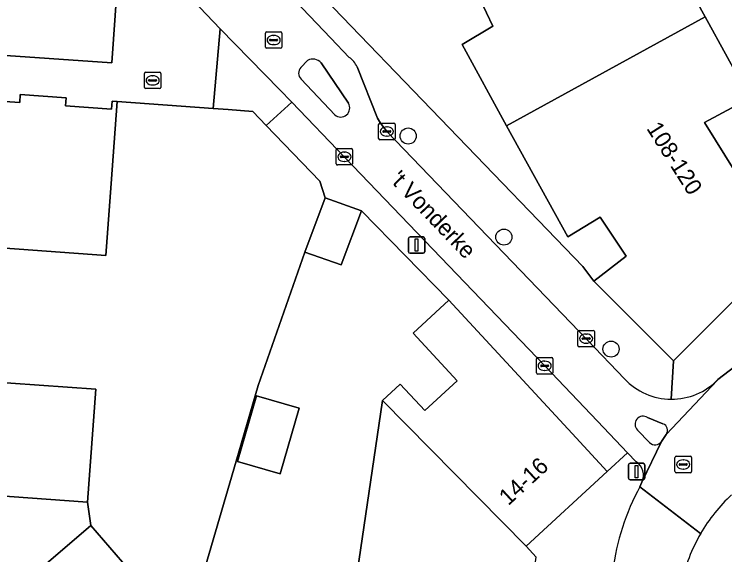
# Model space of a CAD drawing. Extents: x 159960 to 160866, y 382700 to 383354.
# Drawn here: x 160621.51 to 160664.63, y 383095.2 to 383128.03 of the extents above; entities that cross this region are included whole.
import ezdxf

# ---------------------------------------------------------------- set-up
doc = ezdxf.new("R2010")
doc.units = 0
for name, color, linetype in [('IMGEO_Boom', 7, 'Continuous'), ('IMGEO_Brandkraan', 7, 'Continuous'), ('IMGEO_Erf', 7, 'Continuous'), ('IMGEO_Kolk', 7, 'Continuous'), ('IMGEO_Lichtmast', 7, 'Continuous'), ('IMGEO_Openbare_ruimte_label', 7, 'Continuous'), ('IMGEO_Pand', 7, 'Continuous'), ('IMGEO_Pand_nummerreeks', 7, 'Continuous'), ('IMGEO_Parkeervlak_open', 7, 'Continuous'), ('IMGEO_Rijbaan_lokaal_open', 7, 'Continuous'), ('IMGEO_Rioolput', 7, 'Continuous'), ('IMGEO_Verkeerseiland_open', 7, 'Continuous'), ('IMGEO_Voetpad_open', 7, 'Continuous')]:
    doc.layers.add(name, color=color, linetype=linetype)

msp = doc.modelspace()

# ---------------------------------------------------------------- linework, layer by layer
at = {"layer": 'IMGEO_Boom'}
for centre in [(160645.421, 383120.635), (160651.228, 383114.495), (160657.732, 383107.693)]:
    msp.add_circle(centre, 0.489, dxfattribs=at)
at = {"layer": 'IMGEO_Brandkraan'}
for p, q in [((160629.411, 383123.588), (160629.411, 383124.44)), ((160629.486, 383124.514), (160630.338, 383124.514)), ((160630.412, 383124.44), (160630.412, 383123.588)), ((160629.67, 383124.008), (160629.67, 383124.02)), ((160630.108, 383123.971), (160629.71, 383123.971)), ((160629.713, 383124.057), (160630.111, 383124.057)), ((160629.899, 383124.294), (160629.924, 383124.294)), ((160630.154, 383124.02), (160630.154, 383124.008)), ((160630.338, 383123.514), (160629.486, 383123.514)), ((160629.922, 383123.734), (160629.897, 383123.734))]:
    msp.add_line(p, q, dxfattribs=at)
for points in [[(160629.411, 383123.588), (160629.411, 383124.44)], [(160629.486, 383124.514), (160630.338, 383124.514)], [(160630.412, 383124.44), (160630.412, 383123.588)], [(160630.338, 383123.514), (160629.486, 383123.514)]]:
    msp.add_lwpolyline(points, dxfattribs=at)
for centre, radius, start, end in [((160629.488, 383124.438), 0.0765, 91.552, 178.448), ((160629.488, 383124.438), 0.0765, 91.552, 178.448), ((160630.336, 383124.438), 0.0765, 1.552, 88.448), ((160630.336, 383124.438), 0.0765, 1.552, 88.448), ((160629.71, 383124.017), 0.0403, 85.8775, 175.7526), ((160629.707, 383124.007), 0.0366, 178.938, 274.7102), ((160630.111, 383124.014), 0.043, 264.8664, 352.4533), ((160630.115, 383124.019), 0.0386, 1.7309, 96.639), ((160629.488, 383123.59), 0.0765, 181.552, 268.448), ((160629.488, 383123.59), 0.0765, 181.552, 268.448), ((160630.336, 383123.59), 0.0765, 271.552, 358.448), ((160630.336, 383123.59), 0.0765, 271.552, 358.448)]:
    msp.add_arc(centre, radius, start, end, dxfattribs=at)
for centre, major_axis, ratio, start_param, end_param in [((160629.898, 383124.014), (-0.387, 0.002), 0.722429, 4.712389, 7.853982), ((160629.923, 383124.014), (-0.39, 0.002), 0.717154, 1.570796, 4.712389)]:
    msp.add_ellipse(centre, major_axis=major_axis, ratio=ratio, start_param=start_param, end_param=end_param, dxfattribs=at)
at = {"layer": 'IMGEO_Erf'}
for points in [[(160639.793, 383129.571), (160656.029, 383112.71), (160656.687, 383111.817), (160658.653, 383113.332), (160657.071, 383115.705), (160655.107, 383114.514), (160651.397, 383121.262), (160648.69, 383126.187), (160650.562, 383127.306), (160649.412, 383129.761)], [(160641.722, 383089.968), (160643.855, 383104.565), (160644.933, 383105.568), (160646.427, 383103.955), (160648.397, 383105.774), (160645.73, 383108.662), (160647.894, 383110.66), (160642.589, 383116.099), (160641.357, 383112.801), (160639.145, 383113.574), (160636.324, 383105.475), (160634.989, 383100.881), (160624.275, 383064.25)], [(160621.619, 383093.061), (160626.156, 383096.978), (160625.954, 383098.386), (160612.858, 383099.355), (160610.701, 383094.021)]]:
    msp.add_lwpolyline(points, dxfattribs=at)
for points in [[(160666.154, 383122.926), (160663.412, 383121.459), (160665.295, 383118.403), (160667.845, 383120.33)], [(160635.065, 383100.859), (160636.225, 383104.851), (160638.803, 383104.102), (160637.643, 383100.11)]]:
    msp.add_lwpolyline(points, close=True, dxfattribs=at)
at = {"layer": 'IMGEO_Kolk'}
for p, q in [((160643.628, 383120.484), (160643.628, 383121.336)), ((160643.703, 383121.41), (160644.555, 383121.41)), ((160644.629, 383121.336), (160644.629, 383120.484)), ((160643.887, 383120.904), (160643.887, 383120.916)), ((160644.325, 383120.867), (160643.927, 383120.867)), ((160643.93, 383120.953), (160644.328, 383120.953)), ((160644.116, 383121.19), (160644.141, 383121.19)), ((160644.371, 383120.916), (160644.371, 383120.904)), ((160644.139, 383120.63), (160644.114, 383120.63)), ((160644.555, 383120.41), (160643.703, 383120.41)), ((160641.05, 383118.949), (160641.05, 383119.801)), ((160641.125, 383119.875), (160641.977, 383119.875)), ((160641.538, 383119.655), (160641.563, 383119.655)), ((160642.051, 383119.801), (160642.051, 383118.949)), ((160641.309, 383119.369), (160641.309, 383119.381)), ((160641.747, 383119.332), (160641.349, 383119.332)), ((160641.352, 383119.418), (160641.75, 383119.418)), ((160641.793, 383119.381), (160641.793, 383119.369)), ((160641.977, 383118.875), (160641.125, 383118.875)), ((160641.561, 383119.095), (160641.536, 383119.095)), ((160655.795, 383108.829), (160656.647, 383108.829)), ((160655.72, 383107.903), (160655.72, 383108.755)), ((160656.022, 383108.372), (160656.42, 383108.372)), ((160656.208, 383108.609), (160656.233, 383108.609)), ((160656.721, 383108.755), (160656.721, 383107.903)), ((160655.979, 383108.323), (160655.979, 383108.335)), ((160656.417, 383108.286), (160656.019, 383108.286)), ((160656.231, 383108.049), (160656.206, 383108.049)), ((160656.463, 383108.335), (160656.463, 383108.323)), ((160656.647, 383107.829), (160655.795, 383107.829)), ((160653.205, 383106.253), (160653.205, 383107.105)), ((160653.28, 383107.179), (160654.132, 383107.179)), ((160654.206, 383107.105), (160654.206, 383106.253)), ((160653.464, 383106.673), (160653.464, 383106.685)), ((160653.902, 383106.636), (160653.504, 383106.636)), ((160653.507, 383106.722), (160653.905, 383106.722)), ((160653.693, 383106.959), (160653.718, 383106.959)), ((160653.948, 383106.685), (160653.948, 383106.673)), ((160653.716, 383106.399), (160653.691, 383106.399)), ((160654.132, 383106.179), (160653.28, 383106.179))]:
    msp.add_line(p, q, dxfattribs=at)
for points in [[(160643.628, 383120.484), (160643.628, 383121.336)], [(160643.703, 383121.41), (160644.555, 383121.41)], [(160644.629, 383121.336), (160644.629, 383120.484)], [(160644.555, 383120.41), (160643.703, 383120.41)], [(160641.05, 383118.949), (160641.05, 383119.801)], [(160641.125, 383119.875), (160641.977, 383119.875)], [(160642.051, 383119.801), (160642.051, 383118.949)], [(160641.977, 383118.875), (160641.125, 383118.875)], [(160655.795, 383108.829), (160656.647, 383108.829)], [(160655.72, 383107.903), (160655.72, 383108.755)], [(160656.721, 383108.755), (160656.721, 383107.903)], [(160656.647, 383107.829), (160655.795, 383107.829)], [(160653.205, 383106.253), (160653.205, 383107.105)], [(160653.28, 383107.179), (160654.132, 383107.179)], [(160654.206, 383107.105), (160654.206, 383106.253)], [(160654.132, 383106.179), (160653.28, 383106.179)]]:
    msp.add_lwpolyline(points, dxfattribs=at)
for centre, radius, start, end in [((160643.705, 383121.334), 0.0765, 91.552, 178.448), ((160643.705, 383121.334), 0.0765, 91.552, 178.448), ((160644.553, 383121.334), 0.0765, 1.552, 88.448), ((160644.553, 383121.334), 0.0765, 1.552, 88.448), ((160643.927, 383120.913), 0.0403, 85.8775, 175.7526), ((160643.924, 383120.903), 0.0366, 178.938, 274.7102), ((160644.328, 383120.91), 0.043, 264.8664, 352.4533), ((160644.332, 383120.915), 0.0386, 1.7309, 96.639), ((160643.705, 383120.486), 0.0765, 181.552, 268.448), ((160643.705, 383120.486), 0.0765, 181.552, 268.448), ((160644.553, 383120.486), 0.0765, 271.552, 358.448), ((160644.553, 383120.486), 0.0765, 271.552, 358.448), ((160641.127, 383119.799), 0.0765, 91.552, 178.448), ((160641.127, 383119.799), 0.0765, 91.552, 178.448), ((160641.975, 383119.799), 0.0765, 1.552, 88.448), ((160641.975, 383119.799), 0.0765, 1.552, 88.448), ((160641.349, 383119.378), 0.0403, 85.8775, 175.7526), ((160641.346, 383119.368), 0.0366, 178.938, 274.7102), ((160641.75, 383119.375), 0.043, 264.8664, 352.4533), ((160641.754, 383119.38), 0.0386, 1.7309, 96.639), ((160641.127, 383118.951), 0.0765, 181.552, 268.448), ((160641.127, 383118.951), 0.0765, 181.552, 268.448), ((160641.975, 383118.951), 0.0765, 271.552, 358.448), ((160641.975, 383118.951), 0.0765, 271.552, 358.448), ((160655.797, 383108.753), 0.0765, 91.552, 178.448), ((160655.797, 383108.753), 0.0765, 91.552, 178.448), ((160656.645, 383108.753), 0.0765, 1.552, 88.448), ((160656.645, 383108.753), 0.0765, 1.552, 88.448), ((160656.019, 383108.332), 0.0403, 85.8775, 175.7526), ((160656.424, 383108.334), 0.0386, 1.7309, 96.639), ((160656.016, 383108.322), 0.0366, 178.938, 274.7102), ((160656.42, 383108.329), 0.043, 264.8664, 352.4533), ((160655.797, 383107.905), 0.0765, 181.552, 268.448), ((160655.797, 383107.905), 0.0765, 181.552, 268.448), ((160656.645, 383107.905), 0.0765, 271.552, 358.448), ((160656.645, 383107.905), 0.0765, 271.552, 358.448), ((160653.282, 383107.103), 0.0765, 91.552, 178.448), ((160653.282, 383107.103), 0.0765, 91.552, 178.448), ((160654.13, 383107.103), 0.0765, 1.552, 88.448), ((160654.13, 383107.103), 0.0765, 1.552, 88.448), ((160653.504, 383106.682), 0.0403, 85.8775, 175.7526), ((160653.501, 383106.672), 0.0366, 178.938, 274.7102), ((160653.905, 383106.679), 0.043, 264.8664, 352.4533), ((160653.909, 383106.684), 0.0386, 1.7309, 96.639), ((160653.282, 383106.255), 0.0765, 181.552, 268.448), ((160653.282, 383106.255), 0.0765, 181.552, 268.448), ((160654.13, 383106.255), 0.0765, 271.552, 358.448), ((160654.13, 383106.255), 0.0765, 271.552, 358.448)]:
    msp.add_arc(centre, radius, start, end, dxfattribs=at)
for centre, major_axis, ratio, start_param, end_param in [((160644.115, 383120.91), (-0.387, 0.002), 0.722429, 4.712389, 7.853982), ((160644.14, 383120.91), (-0.39, 0.002), 0.717154, 1.570796, 4.712389), ((160641.537, 383119.375), (-0.387, 0.002), 0.722429, 4.712389, 7.853982), ((160641.562, 383119.375), (-0.39, 0.002), 0.717154, 1.570796, 4.712389), ((160656.207, 383108.329), (-0.387, 0.002), 0.722429, 4.712389, 7.853982), ((160656.232, 383108.329), (-0.39, 0.002), 0.717154, 1.570796, 4.712389), ((160653.692, 383106.679), (-0.387, 0.002), 0.722429, 4.712389, 7.853982), ((160653.717, 383106.679), (-0.39, 0.002), 0.717154, 1.570796, 4.712389)]:
    msp.add_ellipse(centre, major_axis=major_axis, ratio=ratio, start_param=start_param, end_param=end_param, dxfattribs=at)
at = {"layer": 'IMGEO_Lichtmast'}
for p, q in [((160645.433, 383113.61), (160645.433, 383114.41)), ((160645.433, 383114.41), (160645.433, 383113.61)), ((160645.533, 383114.51), (160646.323, 383114.51)), ((160646.323, 383114.51), (160645.533, 383114.51)), ((160646.423, 383114.41), (160646.423, 383113.61)), ((160646.423, 383113.61), (160646.423, 383114.41)), ((160646.323, 383113.51), (160645.533, 383113.51)), ((160645.533, 383113.51), (160646.323, 383113.51)), ((160658.784, 383099.855), (160658.784, 383100.655)), ((160658.784, 383100.655), (160658.784, 383099.855)), ((160658.884, 383100.755), (160659.674, 383100.755)), ((160659.674, 383100.755), (160658.884, 383100.755)), ((160659.774, 383100.655), (160659.774, 383099.855)), ((160659.774, 383099.855), (160659.774, 383100.655)), ((160659.674, 383099.755), (160658.884, 383099.755)), ((160658.884, 383099.755), (160659.674, 383099.755))]:
    msp.add_line(p, q, dxfattribs=at)
for points in [[(160645.853, 383114.385), (160646.003, 383114.385), (160646.003, 383113.635), (160645.853, 383113.635), (160645.853, 383114.385)], [(160659.204, 383100.63), (160659.354, 383100.63), (160659.354, 383099.88), (160659.204, 383099.88), (160659.204, 383100.63)]]:
    msp.add_lwpolyline(points, dxfattribs=at)
for centre, start, end in [((160645.533, 383114.41), 90, 180), ((160645.533, 383114.41), 90, 180), ((160646.323, 383114.41), 0, 90), ((160646.323, 383114.41), 360, 90), ((160645.533, 383113.61), 180, 270), ((160645.533, 383113.61), 180, 270), ((160646.323, 383113.61), 270, 0), ((160646.323, 383113.61), 270, 0), ((160658.884, 383100.655), 90, 180), ((160658.884, 383100.655), 90, 180), ((160659.674, 383100.655), 0, 90), ((160659.674, 383100.655), 360, 90), ((160658.884, 383099.855), 180, 270), ((160658.884, 383099.855), 180, 270), ((160659.674, 383099.855), 270, 0), ((160659.674, 383099.855), 270, 0)]:
    msp.add_arc(centre, 0.1, start, end, dxfattribs=at)
at = {"layer": 'IMGEO_Pand'}
for points in [[(160644.593, 383136.111), (160647.278, 383128.944), (160649.412, 383129.761), (160650.562, 383127.306), (160648.69, 383126.187), (160651.397, 383121.262), (160663.435, 383127.879), (160660.715, 383132.833), (160657.948, 383131.29), (160656.446, 383134.547), (160659.438, 383135.627), (160657.455, 383140.929)], [(160663.435, 383127.879), (160651.397, 383121.262), (160655.107, 383114.514), (160657.071, 383115.705), (160658.653, 383113.332), (160656.687, 383111.817), (160661.518, 383106.985), (160670.773, 383116.255), (160667.845, 383120.33), (160665.295, 383118.403), (160663.412, 383121.459), (160666.154, 383122.926)], [(160640.377, 383116.872), (160639.145, 383113.574), (160641.357, 383112.801), (160642.589, 383116.099)], [(160652.583, 383095.716), (160657.5, 383100.257), (160655.616, 383102.297), (160647.894, 383110.66), (160645.73, 383108.662), (160648.397, 383105.774), (160646.427, 383103.955), (160644.933, 383105.568), (160643.855, 383104.565)], [(160610.243, 383094.055), (160610.701, 383094.021), (160612.858, 383099.355), (160625.954, 383098.386), (160626.463, 383105.263), (160614.407, 383106.118), (160614.077, 383101.435), (160608.106, 383101.858), (160603.118, 383102.211), (160602.972, 383100.149), (160599.929, 383100.358), (160599.921, 383100.248), (160599.422, 383100.282), (160599.4, 383099.962), (160599.898, 383099.927), (160599.856, 383099.328), (160599.357, 383099.362), (160599.217, 383097.326), (160599.716, 383097.29), (160599.551, 383094.989), (160599.05, 383095.024), (160599.038, 383094.857)], [(160635.065, 383100.859), (160637.643, 383100.11), (160638.803, 383104.102), (160636.225, 383104.851)], [(160652.583, 383095.716), (160643.855, 383104.565), (160641.722, 383089.968), (160640.101, 383090.205), (160639.599, 383086.768), (160641.568, 383086.48), (160640.79, 383081.151), (160637.773, 383081.592), (160637.225, 383077.844), (160641.932, 383077.156), (160641.861, 383076.67), (160645.389, 383076.29), (160650.36, 383075.756), (160653.182, 383095.054)], [(160623.293, 383091.11), (160623.48, 383090.89), (160624.85, 383092.08), (160624.88, 383092.04), (160628.08, 383094.75), (160626.156, 383096.978), (160621.619, 383093.061), (160623.017, 383091.442)]]:
    msp.add_lwpolyline(points, close=True, dxfattribs=at)
msp.add_lwpolyline([(160609.875, 383114.633), (160627.076, 383113.379), (160627.4, 383117.745), (160627.77, 383122.731), (160627.452, 383122.759), (160627.415, 383122.26), (160624.621, 383122.465), (160624.657, 383122.963), (160621.882, 383123.162), (160621.846, 383122.661), (160619.117, 383122.862)], dxfattribs=at)
at = {"layer": 'IMGEO_Parkeervlak_open'}
msp.add_lwpolyline([(160615.715, 383130.117), (160615.415, 383125.918), (160627.431, 383125.075), (160627.741, 383129.411)], dxfattribs=at)
at = {"layer": 'IMGEO_Rijbaan_lokaal_open'}
for points in [[(160641.842, 383125.411), (160640.723, 383126.588), (160634.255, 383133.391)], [(160632.359, 383128.883), (160634.01, 383127.153), (160637.613, 383123.46), (160638.353, 383122.701), (160641.586, 383119.34), (160653.707, 383106.68), (160656.907, 383103.322), (160658.738, 383101.4), (160659.262, 383100.851)], [(160638.91, 383124.797), (160639.321, 383125.231)], [(160640.131, 383125.075), (160641.798, 383122.625)], [(160644.15, 383120.88), (160643.738, 383121.408), (160643.566, 383121.718), (160642.318, 383124.842)], [(160640.961, 383121.92), (160638.919, 383124.087)], [(160658.55, 383105.884), (160656.303, 383108.242), (160644.15, 383120.88)], [(160676.444, 383107.748), (160672.619, 383112.37), (160672.44, 383112.215), (160670.922, 383110.997), (160664.217, 383105.843), (160664.193, 383105.808), (160661.073, 383102.507), (160660.784, 383102.077), (160659.606, 383099.608), (160659.601, 383099.6), (160659.488, 383099.336), (160663.17, 383096.494)], [(160661.073, 383102.507), (160664.193, 383105.808), (160664.217, 383105.843)], [(160659.952, 383103.536), (160660.88, 383103.159)], [(160660.073, 383102.022), (160659.334, 383102.775)], [(160659.601, 383099.6), (160659.606, 383099.608), (160660.784, 383102.077)], [(160663.17, 383096.494), (160659.488, 383099.336)]]:
    msp.add_lwpolyline(points, dxfattribs=at)
for centre, radius, start, end in [((160639.631, 383124.66), 0.65, 39.698, 118.4994), ((160641.089, 383124.297), 1.345, 23.9006, 55.9281), ((160639.293, 383124.447), 0.519, 137.5407, 223.9118), ((160641.322, 383122.341), 0.554, 229.4089, 30.8056), ((160661.402, 383108.553), 3.906, 223.1008, 269.6043), ((160661.403, 383108.556), 3.909, 269.5956, 316.0501), ((160659.678, 383103.127), 0.492, 56.217, 225.6236), ((160660.75, 383102.766), 0.414, 321.305, 71.6738), ((160660.408, 383102.317), 0.446, 221.3623, 327.4844), ((160658.702, 383100.028), 0.996, 334.5521, 55.772), ((160672.186, 383092.403), 14.467, 151.3679, 172.735), ((160672.015, 383091.342), 10.236, 132.8636, 149.7811), ((160671.997, 383091.361), 10.21, 149.8215, 168.2244)]:
    msp.add_arc(centre, radius, start, end, dxfattribs=at)
at = {"layer": 'IMGEO_Rioolput'}
for p, q in [((160636.755, 383126.038), (160636.755, 383126.89)), ((160636.83, 383126.964), (160637.682, 383126.964)), ((160637.756, 383126.89), (160637.756, 383126.038)), ((160637.014, 383126.458), (160637.014, 383126.47)), ((160637.057, 383126.507), (160637.455, 383126.507)), ((160637.243, 383126.744), (160637.268, 383126.744)), ((160637.498, 383126.47), (160637.498, 383126.458)), ((160637.452, 383126.421), (160637.054, 383126.421)), ((160637.266, 383126.184), (160637.241, 383126.184)), ((160637.682, 383125.964), (160636.83, 383125.964)), ((160661.613, 383100.257), (160661.613, 383101.109)), ((160661.688, 383101.183), (160662.54, 383101.183)), ((160662.614, 383101.109), (160662.614, 383100.257)), ((160661.872, 383100.677), (160661.872, 383100.689)), ((160662.31, 383100.64), (160661.912, 383100.64)), ((160661.915, 383100.726), (160662.313, 383100.726)), ((160662.101, 383100.963), (160662.126, 383100.963)), ((160662.356, 383100.689), (160662.356, 383100.677)), ((160662.54, 383100.183), (160661.688, 383100.183)), ((160662.124, 383100.403), (160662.099, 383100.403))]:
    msp.add_line(p, q, dxfattribs=at)
for points in [[(160636.755, 383126.038), (160636.755, 383126.89)], [(160636.83, 383126.964), (160637.682, 383126.964)], [(160637.756, 383126.89), (160637.756, 383126.038)], [(160637.682, 383125.964), (160636.83, 383125.964)], [(160661.613, 383100.257), (160661.613, 383101.109)], [(160661.688, 383101.183), (160662.54, 383101.183)], [(160662.614, 383101.109), (160662.614, 383100.257)], [(160662.54, 383100.183), (160661.688, 383100.183)]]:
    msp.add_lwpolyline(points, dxfattribs=at)
for centre, radius, start, end in [((160636.832, 383126.888), 0.0765, 91.552, 178.448), ((160636.832, 383126.888), 0.0765, 91.552, 178.448), ((160637.68, 383126.888), 0.0765, 1.552, 88.448), ((160637.68, 383126.888), 0.0765, 1.552, 88.448), ((160637.054, 383126.467), 0.0403, 85.8775, 175.7526), ((160637.459, 383126.469), 0.0386, 1.7309, 96.639), ((160636.832, 383126.04), 0.0765, 181.552, 268.448), ((160636.832, 383126.04), 0.0765, 181.552, 268.448), ((160637.051, 383126.457), 0.0366, 178.938, 274.7102), ((160637.455, 383126.464), 0.043, 264.8664, 352.4533), ((160637.68, 383126.04), 0.0765, 271.552, 358.448), ((160637.68, 383126.04), 0.0765, 271.552, 358.448), ((160661.69, 383101.107), 0.0765, 91.552, 178.448), ((160661.69, 383101.107), 0.0765, 91.552, 178.448), ((160662.538, 383101.107), 0.0765, 1.552, 88.448), ((160662.538, 383101.107), 0.0765, 1.552, 88.448), ((160661.912, 383100.686), 0.0403, 85.8775, 175.7526), ((160661.909, 383100.676), 0.0366, 178.938, 274.7102), ((160662.313, 383100.683), 0.043, 264.8664, 352.4533), ((160662.317, 383100.688), 0.0386, 1.7309, 96.639), ((160661.69, 383100.259), 0.0765, 181.552, 268.448), ((160661.69, 383100.259), 0.0765, 181.552, 268.448), ((160662.538, 383100.259), 0.0765, 271.552, 358.448), ((160662.538, 383100.259), 0.0765, 271.552, 358.448)]:
    msp.add_arc(centre, radius, start, end, dxfattribs=at)
for centre, major_axis, ratio, start_param, end_param in [((160637.242, 383126.464), (-0.387, 0.002), 0.722429, 4.712389, 7.853982), ((160637.267, 383126.464), (-0.39, 0.002), 0.717154, 1.570796, 4.712389), ((160662.1, 383100.683), (-0.387, 0.002), 0.722429, 4.712389, 7.853982), ((160662.125, 383100.683), (-0.39, 0.002), 0.717154, 1.570796, 4.712389)]:
    msp.add_ellipse(centre, major_axis=major_axis, ratio=ratio, start_param=start_param, end_param=end_param, dxfattribs=at)
at = {"layer": 'IMGEO_Verkeerseiland_open'}
for points in [[(160639.321, 383125.231), (160638.91, 383124.797)], [(160641.798, 383122.625), (160640.131, 383125.075)], [(160638.919, 383124.087), (160640.961, 383121.92)], [(160660.88, 383103.159), (160659.952, 383103.536)], [(160659.334, 383102.775), (160660.073, 383102.022)], [(160660.784, 383102.077), (160661.073, 383102.507)]]:
    msp.add_lwpolyline(points, dxfattribs=at)
for centre, radius, start, end in [((160639.631, 383124.66), 0.65, 39.698, 118.4994), ((160639.293, 383124.447), 0.519, 137.5407, 223.9118), ((160641.322, 383122.341), 0.554, 229.4089, 30.8056), ((160659.678, 383103.127), 0.492, 56.217, 225.6236), ((160660.75, 383102.766), 0.414, 321.305, 71.6738), ((160660.408, 383102.317), 0.446, 221.3623, 327.4844)]:
    msp.add_arc(centre, radius, start, end, dxfattribs=at)
at = {"layer": 'IMGEO_Voetpad_open'}
for points in [[(160651.423, 383173.09), (160651.441, 383168.406), (160651.81, 383163.224), (160652.224, 383160.261), (160653.425, 383154.727), (160654.627, 383149.192), (160655.473, 383146.231), (160657.455, 383140.929), (160659.438, 383135.627), (160660.715, 383132.833), (160663.435, 383127.879), (160666.154, 383122.926), (160667.845, 383120.33), (160670.773, 383116.255), (160672.619, 383112.37)], [(160634.255, 383133.391), (160640.723, 383126.588), (160641.842, 383125.411)], [(160627.741, 383129.411), (160627.431, 383125.075), (160615.415, 383125.918), (160615.715, 383130.117)], [(160661.375, 383104.647), (160661.518, 383106.985), (160656.687, 383111.817), (160656.029, 383112.71), (160639.793, 383129.571)], [(160619.117, 383122.862), (160621.846, 383122.661), (160621.882, 383123.162), (160624.657, 383122.963), (160624.621, 383122.465), (160627.415, 383122.26), (160627.452, 383122.759), (160627.77, 383122.731), (160633.592, 383122.307), (160634.01, 383127.153), (160632.359, 383128.883)], [(160642.318, 383124.842), (160643.566, 383121.718), (160643.738, 383121.408), (160644.15, 383120.88), (160656.303, 383108.242), (160658.55, 383105.884)], [(160624.275, 383064.25), (160634.989, 383100.881), (160636.324, 383105.475), (160639.145, 383113.574), (160640.377, 383116.872), (160640.059, 383117.883), (160636.8, 383121.273), (160635.99, 383122.115), (160634.494, 383122.241), (160633.592, 383122.307), (160627.77, 383122.731), (160627.4, 383117.745), (160627.076, 383113.379), (160609.875, 383114.633)], [(160672.44, 383112.215), (160672.619, 383112.37), (160670.773, 383116.255), (160661.518, 383106.985), (160661.375, 383104.647)], [(160664.217, 383105.843), (160670.922, 383110.997), (160672.44, 383112.215)], [(160614.407, 383106.118), (160626.463, 383105.263), (160625.954, 383098.386), (160626.156, 383096.978), (160628.08, 383094.75)], [(160659.262, 383100.851), (160658.738, 383101.4), (160657.5, 383100.257), (160652.583, 383095.716), (160653.182, 383095.054)], [(160659.488, 383099.336), (160659.601, 383099.6)]]:
    msp.add_lwpolyline(points, dxfattribs=at)
for points in [[(160636.8, 383121.273), (160638.353, 383122.701), (160637.613, 383123.46), (160634.01, 383127.153), (160633.592, 383122.307), (160634.494, 383122.241), (160635.99, 383122.115)], [(160641.586, 383119.34), (160638.353, 383122.701), (160636.8, 383121.273), (160640.059, 383117.883), (160640.377, 383116.872), (160642.589, 383116.099), (160647.894, 383110.66), (160655.616, 383102.297), (160657.5, 383100.257), (160658.738, 383101.4), (160656.907, 383103.322), (160653.707, 383106.68)]]:
    msp.add_lwpolyline(points, close=True, dxfattribs=at)
for centre, radius, start, end in [((160641.089, 383124.297), 1.345, 23.9006, 55.9281), ((160661.402, 383108.553), 3.906, 223.1008, 269.6043), ((160661.403, 383108.556), 3.909, 269.5956, 316.0501), ((160658.702, 383100.028), 0.996, 334.5521, 55.772), ((160672.186, 383092.403), 14.467, 151.3679, 172.735), ((160672.015, 383091.342), 10.236, 132.8636, 149.7811), ((160671.997, 383091.361), 10.21, 149.8215, 168.2244)]:
    msp.add_arc(centre, radius, start, end, dxfattribs=at)

# ---------------------------------------------------------------- texts
at = {"layer": 'IMGEO_Openbare_ruimte_label'}
msp.add_text("'t Vonderke", height=1, rotation=313.8242, dxfattribs=at).set_placement((160644.245, 383117.951))
at = {"layer": 'IMGEO_Pand_nummerreeks'}
for s, rotation, p in [('108-120', 302.434, (160659.853, 383121.099)), ('14-16', 42.7234, (160651.5, 383098.146))]:
    msp.add_text(s, height=1, rotation=rotation, dxfattribs=at).set_placement(p)

doc.saveas('drawing.dxf')
